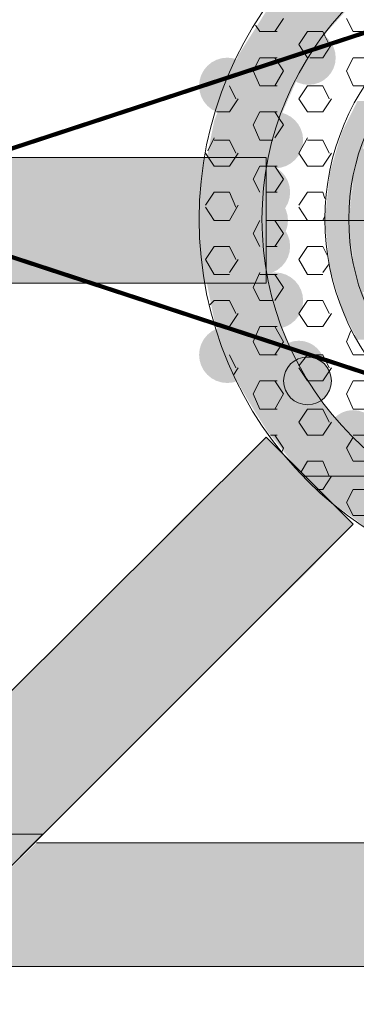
# Model space of a CAD drawing. Extents: x 3940905 to 4145695, y 925352 to 1109797.
# Tile 532 of 656: x 4011224 to 4011303, y 1099757 to 1099988. Entities that reach past the tile are written whole.
import ezdxf

# ---------------------------------------------------------------- set-up
doc = ezdxf.new("R2010")
doc.units = 0
doc.header["$LTSCALE"] = 750
doc.header["$MEASUREMENT"] = 0
doc.linetypes.add('DASHED', pattern=[0.75, 0.5, -0.25])
doc.layers.add('CKD Equipments', color=252, linetype='CONTINUOUS', lineweight=0)
doc.layers.add('CKD-Hood', color=1, linetype='CONTINUOUS')

msp = doc.modelspace()

# ---------------------------------------------------------------- hatches: boundary and pattern name
at = {"layer": 'CKD Equipments', "true_color": 0x808080}
h = msp.add_hatch(color=8, dxfattribs=at)
h.paths.add_polyline_path([(4011296.17, 1099985.28), (4011282.43, 1099990.88), (4011301.25, 1099990.88)])
h.paths.add_polyline_path([(4011278.87, 1099985.28), (4011296.17, 1099985.28), (4011282.43, 1099990.88)])
h = msp.add_hatch(color=8, dxfattribs=at)
h.paths.add_polyline_path([(4011292.6, 1099979.68), (4011278.87, 1099985.28), (4011296.17, 1099985.28)])
h.paths.add_polyline_path([(4011275.3, 1099979.68), (4011292.6, 1099979.68), (4011278.87, 1099985.28)])
h = msp.add_hatch(color=8, dxfattribs=at)
edge = h.paths.add_edge_path(flags=16)
edge.add_arc((4011291.84, 1099979.17), 6.36, 0, 360)
h = msp.add_hatch(color=8, dxfattribs=at)
edge = h.paths.add_edge_path(flags=16)
edge.add_arc((4011272.76, 1099972.56), 6.61, 0, 360)
h = msp.add_hatch(color=8, dxfattribs=at)
h.paths.add_polyline_path([(4011289.55, 1099975.1), (4011275.3, 1099979.68), (4011292.6, 1099979.68)])
h.paths.add_polyline_path([(4011273.78, 1099975.1), (4011289.55, 1099975.1), (4011275.3, 1099979.68)])
h = msp.add_hatch(color=8, dxfattribs=at)
h.paths.add_polyline_path([(4011285.99, 1099966.96), (4011273.78, 1099975.1), (4011289.55, 1099975.1)])
h.paths.add_polyline_path([(4011270.73, 1099966.96), (4011285.99, 1099966.96), (4011273.78, 1099975.1)])
h = msp.add_hatch(color=8, dxfattribs=at)
h.paths.add_polyline_path([(4011305.83, 1099961.87), (4011303.29, 1099969), (4011309.9, 1099969)])
h.paths.add_polyline_path([(4011299.73, 1099961.87), (4011305.83, 1099961.87), (4011303.29, 1099969)])
h = msp.add_hatch(color=8, dxfattribs=at)
h.paths.add_polyline_path([(4011284.97, 1099964.42), (4011270.73, 1099966.96), (4011285.99, 1099966.96)])
h.paths.add_polyline_path([(4011269.71, 1099964.42), (4011284.97, 1099964.42), (4011270.73, 1099966.96)])
h = msp.add_hatch(color=8, dxfattribs=at)
h.paths.add_polyline_path([(4011282.43, 1099954.24), (4011269.71, 1099964.42), (4011284.97, 1099964.42)])
h.paths.add_polyline_path([(4011267.67, 1099954.24), (4011282.43, 1099954.24), (4011269.71, 1099964.42)])
h = msp.add_hatch(color=8, dxfattribs=at)
edge = h.paths.add_edge_path(flags=16)
edge.add_arc((4011283.95, 1099959.84), 6.61, 0, 360)
h = msp.add_hatch(color=8, dxfattribs=at)
h.paths.add_polyline_path([(4011302.78, 1099951.7), (4011299.22, 1099960.35), (4011305.32, 1099960.35)])
h.paths.add_polyline_path([(4011296.67, 1099951.7), (4011302.78, 1099951.7), (4011299.22, 1099960.35)])
h = msp.add_hatch(color=8, dxfattribs=at)
h.paths.add_polyline_path([(4011305.32, 1099960.35), (4011299.73, 1099961.87), (4011305.83, 1099961.87)])
h.paths.add_polyline_path([(4011299.22, 1099960.35), (4011305.32, 1099960.35), (4011299.73, 1099961.87)])
h = msp.add_hatch(color=8, dxfattribs=at)
h.paths.add_polyline_path([(4011308.38, 1099950.68), (4011304.31, 1099957.8), (4011310.41, 1099957.8)])
h.paths.add_polyline_path([(4011302.27, 1099950.68), (4011308.38, 1099950.68), (4011304.31, 1099957.8)])
h = msp.add_hatch(color=8, dxfattribs=at)
h.paths.add_polyline_path([(4011178.12, 1099926.26), (4011230.02, 1099955.77), (4011178.12, 1099955.77)])
h.paths.add_polyline_path([(4011230.02, 1099926.26), (4011178.12, 1099926.26), (4011230.02, 1099955.77)])
at = {"layer": 'CKD Equipments', "true_color": 0xff0000}
h = msp.add_hatch(color=1, dxfattribs=at)
h.paths.add_polyline_path([(4011230.02, 1099926.26), (4011281.92, 1099955.77), (4011230.02, 1099955.77)])
h.paths.add_polyline_path([(4011281.92, 1099926.26), (4011230.02, 1099926.26), (4011281.92, 1099955.77)])
at = {"layer": 'CKD Equipments', "true_color": 0x808080}
h = msp.add_hatch(color=8, dxfattribs=at)
h.paths.add_polyline_path([(4011281.92, 1099952.71), (4011267.67, 1099954.24), (4011282.43, 1099954.24)])
h.paths.add_polyline_path([(4011267.16, 1099952.71), (4011281.92, 1099952.71), (4011267.67, 1099954.24)])
h = msp.add_hatch(color=8, dxfattribs=at)
edge = h.paths.add_edge_path(flags=16)
edge.add_arc((4011280.9, 1099947.63), 6.61, 0, 360)
h = msp.add_hatch(color=8, dxfattribs=at)
h.paths.add_polyline_path([(4011280.9, 1099941.01), (4011267.16, 1099952.71), (4011281.92, 1099952.71)])
h.paths.add_polyline_path([(4011266.65, 1099941.01), (4011280.9, 1099941.01), (4011267.16, 1099952.71)])
h = msp.add_hatch(color=8, dxfattribs=at)
h.paths.add_polyline_path([(4011301.25, 1099941.01), (4011296.67, 1099950.68), (4011302.27, 1099950.68)])
h.paths.add_polyline_path([(4011295.66, 1099941.01), (4011301.25, 1099941.01), (4011296.67, 1099950.68)])
h = msp.add_hatch(color=8, dxfattribs=at)
h.paths.add_polyline_path([(4011302.27, 1099950.68), (4011296.67, 1099951.7), (4011302.78, 1099951.7)])
h.paths.add_polyline_path([(4011296.67, 1099950.68), (4011302.27, 1099950.68), (4011296.67, 1099951.7)])
h = msp.add_hatch(color=8, dxfattribs=at)
h.paths.add_polyline_path([(4011308.38, 1099949.66), (4011302.27, 1099950.68), (4011308.38, 1099950.68)])
h.paths.add_polyline_path([(4011302.27, 1099949.66), (4011308.38, 1099949.66), (4011302.27, 1099950.68)])
h = msp.add_hatch(color=8, dxfattribs=at)
h.paths.add_polyline_path([(4011307.36, 1099941.01), (4011302.27, 1099949.66), (4011308.38, 1099949.66)])
h.paths.add_polyline_path([(4011301.25, 1099941.01), (4011307.36, 1099941.01), (4011302.27, 1099949.66)])
h = msp.add_hatch(color=8, dxfattribs=at)
edge = h.paths.add_edge_path(flags=16)
edge.add_arc((4011280.65, 1099941.01), 6.36, 0, 360)
h = msp.add_hatch(color=8, dxfattribs=at)
edge = h.paths.add_edge_path(flags=16)
edge.add_arc((4011307.61, 1099937.7), 6.35, 0, 360)
h = msp.add_hatch(color=8, dxfattribs=at)
edge = h.paths.add_edge_path(flags=16)
edge.add_arc((4011280.9, 1099934.91), 6.61, 0, 360)
h = msp.add_hatch(color=8, dxfattribs=at)
h.paths.add_polyline_path([(4011281.92, 1099929.31), (4011266.65, 1099941.01), (4011280.9, 1099941.01)])
h.paths.add_polyline_path([(4011267.16, 1099929.31), (4011281.92, 1099929.31), (4011266.65, 1099941.01)])
h = msp.add_hatch(color=8, dxfattribs=at)
h.paths.add_polyline_path([(4011302.27, 1099931.34), (4011295.66, 1099941.01), (4011301.25, 1099941.01)])
h.paths.add_polyline_path([(4011296.67, 1099931.34), (4011302.27, 1099931.34), (4011295.66, 1099941.01)])
h = msp.add_hatch(color=8, dxfattribs=at)
h.paths.add_polyline_path([(4011308.38, 1099932.36), (4011301.25, 1099941.01), (4011307.36, 1099941.01)])
h.paths.add_polyline_path([(4011302.27, 1099932.36), (4011308.38, 1099932.36), (4011301.25, 1099941.01)])
h = msp.add_hatch(color=8, dxfattribs=at)
h.paths.add_polyline_path([(4011308.38, 1099931.34), (4011302.27, 1099932.36), (4011308.38, 1099932.36)])
h.paths.add_polyline_path([(4011302.27, 1099931.34), (4011308.38, 1099931.34), (4011302.27, 1099932.36)])
h = msp.add_hatch(color=8, dxfattribs=at)
h.paths.add_polyline_path([(4011302.78, 1099930.33), (4011296.67, 1099931.34), (4011302.27, 1099931.34)])
h.paths.add_polyline_path([(4011296.67, 1099930.33), (4011302.78, 1099930.33), (4011296.67, 1099931.34)])
h = msp.add_hatch(color=8, dxfattribs=at)
h.paths.add_polyline_path([(4011305.32, 1099921.68), (4011296.67, 1099930.33), (4011302.78, 1099930.33)])
h.paths.add_polyline_path([(4011299.22, 1099921.68), (4011305.32, 1099921.68), (4011296.67, 1099930.33)])
h = msp.add_hatch(color=8, dxfattribs=at)
h.paths.add_polyline_path([(4011310.41, 1099924.22), (4011302.27, 1099931.34), (4011308.38, 1099931.34)])
h.paths.add_polyline_path([(4011304.31, 1099924.22), (4011310.41, 1099924.22), (4011302.27, 1099931.34)])
h = msp.add_hatch(color=8, dxfattribs=at)
h.paths.add_polyline_path([(4011282.43, 1099927.78), (4011267.16, 1099929.31), (4011281.92, 1099929.31)])
h.paths.add_polyline_path([(4011267.67, 1099927.78), (4011282.43, 1099927.78), (4011267.16, 1099929.31)])
h = msp.add_hatch(color=8, dxfattribs=at)
h.paths.add_polyline_path([(4011284.97, 1099917.61), (4011267.67, 1099927.78), (4011282.43, 1099927.78)])
h.paths.add_polyline_path([(4011269.71, 1099917.61), (4011284.97, 1099917.61), (4011267.67, 1099927.78)])
h = msp.add_hatch(color=8, dxfattribs=at)
edge = h.paths.add_edge_path(flags=16)
edge.add_arc((4011283.95, 1099922.19), 6.61, 0, 360)
h = msp.add_hatch(color=8, dxfattribs=at)
h.paths.add_polyline_path([(4011305.83, 1099920.15), (4011299.22, 1099921.68), (4011305.32, 1099921.68)])
h.paths.add_polyline_path([(4011299.73, 1099920.15), (4011305.83, 1099920.15), (4011299.22, 1099921.68)])
h = msp.add_hatch(color=8, dxfattribs=at)
h.paths.add_polyline_path([(4011309.9, 1099913.03), (4011299.73, 1099920.15), (4011305.83, 1099920.15)])
h.paths.add_polyline_path([(4011303.29, 1099913.03), (4011309.9, 1099913.03), (4011299.73, 1099920.15)])
h = msp.add_hatch(color=8, dxfattribs=at)
edge = h.paths.add_edge_path(flags=16)
edge.add_arc((4011272.76, 1099909.47), 6.61, 0, 360)
h = msp.add_hatch(color=8, dxfattribs=at)
h.paths.add_polyline_path([(4011285.99, 1099915.06), (4011269.71, 1099917.61), (4011284.97, 1099917.61)])
h.paths.add_polyline_path([(4011270.73, 1099915.06), (4011285.99, 1099915.06), (4011269.71, 1099917.61)])
h = msp.add_hatch(color=8, dxfattribs=at)
h.paths.add_polyline_path([(4011289.55, 1099906.92), (4011270.73, 1099915.06), (4011285.99, 1099915.06)])
h.paths.add_polyline_path([(4011273.78, 1099906.92), (4011289.55, 1099906.92), (4011270.73, 1099915.06)])
h = msp.add_hatch(color=8, dxfattribs=at)
edge = h.paths.add_edge_path(flags=16)
edge.add_arc((4011289.55, 1099906.67), 6.11, 0, 360)
h = msp.add_hatch(color=8, dxfattribs=at)
edge = h.paths.add_edge_path(flags=16)
edge.add_arc((4011291.59, 1099903.36), 5.6, 0, 360)
h = msp.add_hatch(color=8, dxfattribs=at)
h.paths.add_polyline_path([(4011292.6, 1099902.85), (4011273.78, 1099906.92), (4011289.55, 1099906.92)])
h.paths.add_polyline_path([(4011275.3, 1099902.85), (4011292.6, 1099902.85), (4011273.78, 1099906.92)])
h = msp.add_hatch(color=8, dxfattribs=at)
h.paths.add_polyline_path([(4011296.17, 1099896.75), (4011275.3, 1099902.85), (4011292.6, 1099902.85)])
h.paths.add_polyline_path([(4011278.87, 1099896.75), (4011296.17, 1099896.75), (4011275.3, 1099902.85)])
h = msp.add_hatch(color=8, dxfattribs=at)
h.paths.add_polyline_path([(4011301.25, 1099891.15), (4011278.87, 1099896.75), (4011296.17, 1099896.75)])
h.paths.add_polyline_path([(4011282.43, 1099891.15), (4011301.25, 1099891.15), (4011278.87, 1099896.75)])
h = msp.add_hatch(color=8, dxfattribs=at)
edge = h.paths.add_edge_path(flags=16)
edge.add_arc((4011302.27, 1099890.39), 6.11, 0, 360)
h = msp.add_hatch(color=8, dxfattribs=at)
h.paths.add_polyline_path([(4011304.31, 1099888.1), (4011282.43, 1099891.15), (4011301.25, 1099891.15)])
h.paths.add_polyline_path([(4011284.97, 1099888.1), (4011304.31, 1099888.1), (4011282.43, 1099891.15)])
at = {"layer": 'CKD Equipments', "true_color": 0xff0000}
h = msp.add_hatch(color=1, dxfattribs=at)
h.paths.add_polyline_path([(4011302.27, 1099869.78), (4011261.06, 1099869.78), (4011281.92, 1099890.13)])
h.paths.add_polyline_path([(4011250.88, 1099859.09), (4011302.27, 1099869.78), (4011261.06, 1099869.78)])
h.paths.add_polyline_path([(4011292.1, 1099859.09), (4011250.88, 1099859.09), (4011302.27, 1099869.78)])
at = {"layer": 'CKD Equipments', "true_color": 0x808080}
h = msp.add_hatch(color=8, dxfattribs=at)
h.paths.add_polyline_path([(4011313.47, 1099880.97), (4011284.97, 1099888.1), (4011304.31, 1099888.1)])
h.paths.add_polyline_path([(4011290.57, 1099880.97), (4011313.47, 1099880.97), (4011284.97, 1099888.1)])
h = msp.add_hatch(color=8, dxfattribs=at)
h.paths.add_polyline_path([(4011324.15, 1099874.87), (4011291.08, 1099880.97), (4011313.47, 1099880.97)])
h.paths.add_polyline_path([(4011297.18, 1099874.87), (4011324.15, 1099874.87), (4011291.08, 1099880.97)])
h = msp.add_hatch(color=8, dxfattribs=at)
h.paths.add_polyline_path([(4011332.8, 1099872.32), (4011297.18, 1099874.87), (4011324.15, 1099874.87)])
h.paths.add_polyline_path([(4011300.75, 1099872.32), (4011332.8, 1099872.32), (4011297.18, 1099874.87)])
h = msp.add_hatch(color=8, dxfattribs=at)
h.paths.add_polyline_path([(4011335.34, 1099871.3), (4011300.75, 1099872.32), (4011332.8, 1099872.32)])
h.paths.add_polyline_path([(4011302.27, 1099871.3), (4011335.34, 1099871.3), (4011300.75, 1099872.32)])
h = msp.add_hatch(color=8, dxfattribs=at)
h.paths.add_polyline_path([(4011347.05, 1099869.27), (4011302.27, 1099871.3), (4011335.34, 1099871.3)])
h.paths.add_polyline_path([(4011304.82, 1099869.27), (4011347.05, 1099869.27), (4011302.27, 1099871.3)])
h = msp.add_hatch(color=8, dxfattribs=at)
h.paths.add_polyline_path([(4011271.23, 1099838.74), (4011230.02, 1099838.74), (4011250.88, 1099859.09)])
h.paths.add_polyline_path([(4011188.3, 1099797.02), (4011271.23, 1099838.74), (4011230.02, 1099838.74)])
h.paths.add_polyline_path([(4011229.51, 1099797.02), (4011188.3, 1099797.02), (4011271.23, 1099838.74)])
at = {"layer": 'CKD Equipments', "true_color": 0xff0000}
h = msp.add_hatch(color=1, dxfattribs=at)
h.paths.add_polyline_path([(4011271.23, 1099838.74), (4011292.1, 1099859.09), (4011250.88, 1099859.09)])
h.paths.add_polyline_path([(4011292.1, 1099859.09), (4011271.23, 1099838.74)], flags=16)
at = {"layer": 'CKD Equipments', "true_color": 0xffffff}
h = msp.add_hatch(color=7, dxfattribs=at)
h.paths.add_polyline_path([(4011208.65, 1099776.16), (4011338.4, 1099794.98), (4011227.98, 1099794.98)])
h.paths.add_polyline_path([(4011338.4, 1099776.16), (4011208.65, 1099776.16), (4011338.4, 1099794.98)])
h = msp.add_hatch(color=7, dxfattribs=at)
h.paths.add_polyline_path([(4011178.12, 1099765.98), (4011338.4, 1099776.16), (4011178.12, 1099776.16)])
h.paths.add_polyline_path([(4011338.4, 1099765.98), (4011178.12, 1099765.98), (4011338.4, 1099776.16)])

# ---------------------------------------------------------------- linework, layer by layer
at = {"layer": 'CKD Equipments', "color": 8, "true_color": 0x808080}
for p, q in [((4011285.99, 1099988.33), (4011283.95, 1099985.28)), ((4011300.75, 1099988.33), (4011302.27, 1099985.28)), ((4011279.37, 1099986.81), (4011280.39, 1099985.28)), ((4011284.46, 1099985.28), (4011280.39, 1099985.28)), ((4011291.59, 1099985.28), (4011289.55, 1099982.23)), ((4011295.15, 1099985.28), (4011291.59, 1099985.28)), ((4011295.15, 1099985.28), (4011295.66, 1099984.26)), ((4011306.34, 1099985.28), (4011302.27, 1099985.28)), ((4011295.66, 1099984.26), (4011296.67, 1099982.23)), ((4011289.55, 1099982.23), (4011291.59, 1099979.17)), ((4011297.18, 1099982.23), (4011295.15, 1099979.17)), ((4011280.39, 1099979.17), (4011278.87, 1099976.12)), ((4011284.46, 1099979.17), (4011280.39, 1099979.17)), ((4011283.95, 1099979.17), (4011285.99, 1099976.12)), ((4011295.15, 1099979.17), (4011292.1, 1099979.17)), ((4011302.27, 1099979.17), (4011300.75, 1099976.12)), ((4011306.34, 1099979.17), (4011302.27, 1099979.17)), ((4011278.87, 1099976.12), (4011280.39, 1099972.56)), ((4011285.99, 1099976.12), (4011283.95, 1099972.56)), ((4011300.75, 1099976.12), (4011302.27, 1099972.56)), ((4011273.27, 1099972.56), (4011274.8, 1099969.51)), ((4011284.46, 1099972.56), (4011280.39, 1099972.56)), ((4011291.59, 1099972.56), (4011289.55, 1099969.51)), ((4011295.15, 1099972.56), (4011291.59, 1099972.56)), ((4011295.15, 1099972.56), (4011296.67, 1099969.51)), ((4011305.32, 1099972.56), (4011302.27, 1099972.56)), ((4011275.3, 1099969.51), (4011273.27, 1099966.45)), ((4011289.55, 1099969.51), (4011291.59, 1099966.45)), ((4011297.18, 1099969.51), (4011295.15, 1099966.45)), ((4011273.27, 1099966.45), (4011270.22, 1099966.45)), ((4011280.39, 1099966.45), (4011278.87, 1099963.4)), ((4011284.46, 1099966.45), (4011280.39, 1099966.45)), ((4011283.95, 1099966.45), (4011284.97, 1099964.93)), ((4011284.97, 1099964.93), (4011285.99, 1099963.4)), ((4011295.15, 1099966.45), (4011291.59, 1099966.45)), ((4011278.87, 1099963.4), (4011280.39, 1099959.84)), ((4011285.99, 1099963.4), (4011283.95, 1099960.35)), ((4011269.71, 1099960.35), (4011268.18, 1099957.29)), ((4011273.27, 1099959.84), (4011269.71, 1099959.84)), ((4011273.27, 1099959.84), (4011274.8, 1099956.79)), ((4011283.45, 1099959.84), (4011280.39, 1099959.84)), ((4011291.59, 1099960.35), (4011289.55, 1099956.79)), ((4011295.15, 1099959.84), (4011291.59, 1099959.84)), ((4011295.15, 1099959.84), (4011296.67, 1099956.79)), ((4011178.12, 1099955.77), (4011281.92, 1099955.77)), ((4011267.67, 1099956.79), (4011269.71, 1099953.73)), ((4011275.3, 1099956.79), (4011273.27, 1099953.73)), ((4011281.92, 1099955.77), (4011281.92, 1099926.26)), ((4011289.55, 1099956.79), (4011291.59, 1099953.73)), ((4011297.18, 1099956.79), (4011295.15, 1099953.73)), ((4011273.27, 1099953.73), (4011269.71, 1099953.73)), ((4011280.39, 1099953.73), (4011278.87, 1099950.68)), ((4011282.43, 1099953.73), (4011280.39, 1099953.73)), ((4011284.46, 1099953.73), (4011282.43, 1099953.73)), ((4011283.95, 1099953.73), (4011285.99, 1099950.68)), ((4011295.15, 1099953.73), (4011291.59, 1099953.73)), ((4011278.87, 1099950.68), (4011280.39, 1099947.63)), ((4011285.99, 1099950.68), (4011283.95, 1099947.63)), ((4011269.71, 1099947.63), (4011267.67, 1099944.57)), ((4011273.27, 1099947.63), (4011269.71, 1099947.63)), ((4011273.27, 1099947.63), (4011274.8, 1099944.07)), ((4011284.46, 1099947.63), (4011281.92, 1099947.63)), ((4011291.59, 1099947.63), (4011289.55, 1099944.57)), ((4011295.15, 1099947.63), (4011291.59, 1099947.63)), ((4011295.15, 1099947.63), (4011295.66, 1099946.1)), ((4011267.67, 1099944.07), (4011269.71, 1099941.01)), ((4011275.3, 1099944.57), (4011273.27, 1099941.01)), ((4011289.55, 1099944.07), (4011291.59, 1099941.01)), ((4011295.66, 1099942.03), (4011295.15, 1099941.01)), ((4011273.27, 1099941.01), (4011269.71, 1099941.01)), ((4011280.39, 1099941.01), (4011278.87, 1099937.96)), ((4011284.46, 1099941.01), (4011281.92, 1099941.01)), ((4011424.39, 1099941.01), (4011281.92, 1099941.01)), ((4011283.95, 1099941.01), (4011285.99, 1099937.96)), ((4011295.15, 1099941.01), (4011291.59, 1099941.01)), ((4011278.87, 1099937.96), (4011280.39, 1099934.91)), ((4011285.99, 1099937.96), (4011283.95, 1099934.91)), ((4011269.71, 1099934.91), (4011267.67, 1099931.85)), ((4011273.27, 1099934.91), (4011269.71, 1099934.91)), ((4011273.27, 1099934.91), (4011274.8, 1099931.85)), ((4011284.46, 1099934.91), (4011281.92, 1099934.91)), ((4011291.59, 1099934.91), (4011289.55, 1099931.85)), ((4011295.15, 1099934.91), (4011291.59, 1099934.91)), ((4011295.15, 1099934.91), (4011296.17, 1099932.87)), ((4011267.67, 1099931.85), (4011269.71, 1099928.29)), ((4011275.3, 1099931.85), (4011273.27, 1099928.8)), ((4011289.55, 1099931.85), (4011291.59, 1099928.29)), ((4011296.67, 1099930.84), (4011295.15, 1099928.8)), ((4011273.27, 1099928.29), (4011269.71, 1099928.29)), ((4011280.39, 1099928.8), (4011278.87, 1099925.24)), ((4011282.43, 1099928.29), (4011280.39, 1099928.29)), ((4011284.46, 1099928.29), (4011282.43, 1099928.29)), ((4011283.95, 1099928.29), (4011285.99, 1099925.24)), ((4011295.15, 1099928.29), (4011291.59, 1099928.29)), ((4011281.92, 1099926.26), (4011178.12, 1099926.26)), ((4011278.87, 1099925.24), (4011280.39, 1099922.19)), ((4011285.99, 1099925.24), (4011283.95, 1099922.19)), ((4011269.71, 1099922.19), (4011268.69, 1099921.17)), ((4011273.27, 1099922.19), (4011269.71, 1099922.19)), ((4011273.27, 1099922.19), (4011274.8, 1099919.13)), ((4011283.45, 1099922.19), (4011280.39, 1099922.19)), ((4011291.59, 1099922.19), (4011289.55, 1099919.13)), ((4011295.15, 1099922.19), (4011291.59, 1099922.19)), ((4011295.15, 1099922.19), (4011296.67, 1099919.13)), ((4011275.3, 1099919.13), (4011273.27, 1099916.08)), ((4011289.55, 1099919.13), (4011291.59, 1099916.08)), ((4011297.18, 1099919.13), (4011295.15, 1099916.08)), ((4011273.27, 1099916.08), (4011270.22, 1099916.08)), ((4011280.39, 1099916.08), (4011278.87, 1099912.52)), ((4011284.46, 1099916.08), (4011280.39, 1099916.08)), ((4011283.95, 1099916.08), (4011285.99, 1099912.52)), ((4011295.15, 1099916.08), (4011291.59, 1099916.08)), ((4011301.76, 1099915.06), (4011300.75, 1099912.52)), ((4011278.87, 1099912.52), (4011280.39, 1099909.47)), ((4011285.99, 1099912.52), (4011283.95, 1099909.47)), ((4011300.75, 1099912.52), (4011302.27, 1099909.47)), ((4011273.27, 1099909.47), (4011274.8, 1099906.41)), ((4011284.46, 1099909.47), (4011280.39, 1099909.47)), ((4011291.59, 1099909.47), (4011289.55, 1099906.92)), ((4011295.15, 1099909.47), (4011291.59, 1099909.47)), ((4011295.15, 1099909.47), (4011296.67, 1099906.41)), ((4011305.32, 1099909.47), (4011302.27, 1099909.47)), ((4011275.3, 1099906.41), (4011274.29, 1099904.89)), ((4011289.55, 1099906.41), (4011291.59, 1099903.36)), ((4011297.18, 1099906.41), (4011295.15, 1099903.36)), ((4011280.39, 1099903.36), (4011278.87, 1099900.31)), ((4011284.46, 1099903.36), (4011280.39, 1099903.36)), ((4011283.95, 1099903.36), (4011285.99, 1099900.31)), ((4011295.15, 1099903.36), (4011291.59, 1099903.36)), ((4011302.27, 1099903.36), (4011300.75, 1099900.31)), ((4011306.34, 1099903.36), (4011302.27, 1099903.36)), ((4011278.87, 1099900.31), (4011280.39, 1099896.75)), ((4011285.99, 1099900.31), (4011283.95, 1099896.75)), ((4011300.75, 1099900.31), (4011302.27, 1099896.75)), ((4011284.46, 1099896.75), (4011280.39, 1099896.75)), ((4011291.59, 1099896.75), (4011289.55, 1099893.69)), ((4011295.15, 1099896.75), (4011291.59, 1099896.75)), ((4011295.15, 1099896.75), (4011296.67, 1099893.69)), ((4011306.34, 1099896.75), (4011302.27, 1099896.75)), ((4011289.55, 1099893.69), (4011291.59, 1099890.64)), ((4011297.18, 1099893.69), (4011295.15, 1099890.64)), ((4011284.46, 1099890.64), (4011282.94, 1099890.64)), ((4011283.95, 1099890.64), (4011285.99, 1099887.59)), ((4011295.15, 1099890.64), (4011291.59, 1099890.64)), ((4011306.34, 1099890.64), (4011302.27, 1099890.64)), ((4011281.92, 1099890.13), (4011188.3, 1099797.02)), ((4011302.27, 1099869.78), (4011281.92, 1099890.13)), ((4011302.27, 1099890.13), (4011300.75, 1099887.59)), ((4011285.99, 1099887.59), (4011285.48, 1099886.57)), ((4011300.75, 1099887.59), (4011302.27, 1099884.53)), ((4011291.59, 1099884.53), (4011290.06, 1099881.99)), ((4011295.15, 1099884.53), (4011291.59, 1099884.53)), ((4011295.15, 1099884.53), (4011296.67, 1099880.97)), ((4011306.34, 1099884.53), (4011302.27, 1099884.53)), ((4011290.57, 1099880.97), (4011290.57, 1099880.97)), ((4011290.57, 1099880.97), (4011313.47, 1099880.97)), ((4011313.47, 1099880.97), (4011290.57, 1099880.97)), ((4011290.57, 1099880.97), (4011313.47, 1099880.97)), ((4011291.08, 1099880.97), (4011290.57, 1099880.97)), ((4011290.57, 1099880.97), (4011290.57, 1099880.97)), ((4011313.47, 1099880.97), (4011291.08, 1099880.97)), ((4011297.18, 1099880.97), (4011295.15, 1099877.92)), ((4011295.15, 1099877.92), (4011293.62, 1099877.92)), ((4011302.27, 1099877.92), (4011300.75, 1099874.87)), ((4011306.34, 1099877.92), (4011302.27, 1099877.92)), ((4011300.75, 1099874.87), (4011302.27, 1099871.81)), ((4011302.27, 1099869.78), (4011208.65, 1099776.16)), ((4011306.34, 1099871.81), (4011302.27, 1099871.81)), ((4011229.51, 1099797.02), (4011188.3, 1099797.02)), ((4011208.65, 1099776.16), (4011229.51, 1099797.02)), ((4011338.4, 1099794.98), (4011227.98, 1099794.98)), ((4011227.98, 1099794.98), (4011338.4, 1099794.98)), ((4011528.18, 1099765.98), (4011178.12, 1099765.98))]:
    msp.add_line(p, q, dxfattribs=at)
for centre, radius in [((4011352.9, 1099941.27), 86.75), ((4011352.9, 1099941.27), 72), ((4011352.9, 1099941.27), 57.24), ((4011352.9, 1099941.27), 51.64), ((4011291.59, 1099903.36), 5.6)]:
    msp.add_circle(centre, radius, dxfattribs=at)
msp.add_solid([(4011208.65, 1099776.16), (4011229.51, 1099797.02), (4011188.3, 1099797.02)], dxfattribs=at)
at = {"layer": 'CKD-Hood', "linetype": 'DASHED', "const_width": 1}
msp.add_lwpolyline([(4009583.42, 1100470.14), (4012783.42, 1100470.14), (4012783.42, 1099420.14), (4009583.42, 1099420.14), (4009583.42, 1100470.14), (4012783.42, 1099420.14), (4009583.42, 1099420.14), (4012783.42, 1100470.14)], dxfattribs=at)

doc.saveas('drawing.dxf')
